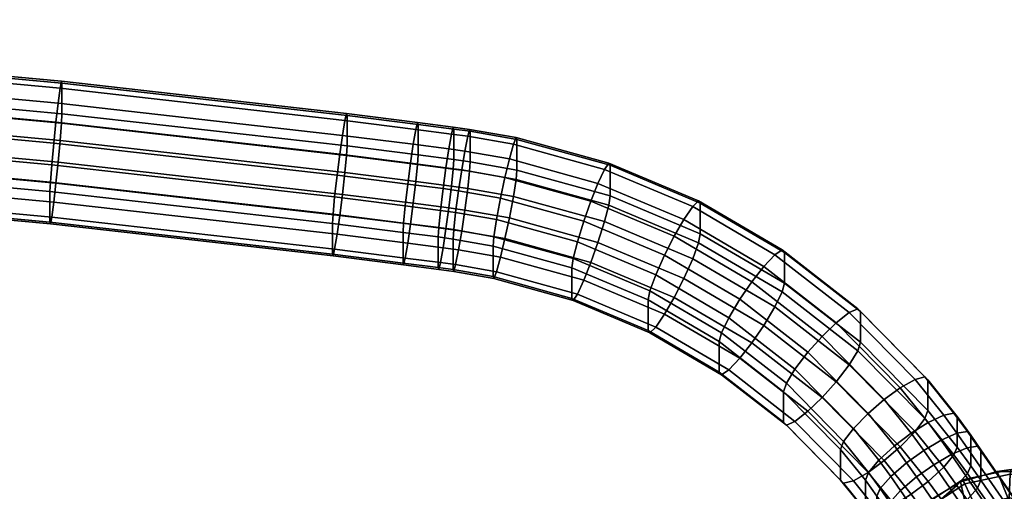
# Model space of a CAD drawing. Header units: millimetres. Extents: x -265 to 265, y -265 to 327.
# Tile 277 of 281: x 123 to 210, y 284 to 326. Entities that reach past the tile are written whole.
import ezdxf

# ---------------------------------------------------------------- set-up
doc = ezdxf.new("R2010")
doc.units = ezdxf.units.MM
doc.header["$MEASUREMENT"] = 0
doc.layers.add('ram', color=7, linetype='Continuous')

msp = doc.modelspace()

# ---------------------------------------------------------------- meshes
at = {"layer": 'ram'}
mesh = msp.add_polyface(dxfattribs=at)
corners = [(75.876, 323.906, 796.483), (50.604, 325.202, 796.119), (50.531, 323.872, 797.649), (75.768, 322.578, 798.012), (75.947, 324.518, 794.551), (50.65, 325.815, 794.187), (75.969, 324.358, 792.684), (50.665, 325.656, 792.32), (75.969, 321.656, 783.056), (50.665, 322.954, 782.692), (75.947, 320.822, 781.379), (50.65, 322.119, 781.015), (75.876, 319.294, 780.047), (50.604, 320.59, 779.683), (75.768, 317.365, 779.432), (50.531, 318.659, 779.069), (100.389, 312.949, 795.885), (75.331, 314.75, 795.38), (75.331, 312.048, 785.752), (100.389, 310.248, 786.257), (100.418, 313.783, 797.563), (75.354, 315.584, 797.058), (100.513, 315.31, 798.895), (75.424, 317.112, 798.389), (100.656, 317.236, 799.511), (75.532, 319.041, 799.004), (100.812, 319.097, 799.354), (75.65, 320.905, 798.846), (100.97, 320.768, 798.52), (101.113, 322.093, 796.992), (101.208, 322.703, 795.06), (101.238, 322.543, 793.194), (101.238, 319.841, 783.565), (101.208, 319.007, 781.888), (101.113, 317.481, 780.556), (100.97, 315.554, 779.94), (100.812, 313.693, 780.097), (75.65, 315.501, 779.59), (100.656, 312.023, 780.931), (75.532, 313.828, 780.424), (100.513, 310.698, 782.459), (75.424, 312.5, 781.953), (100.418, 310.087, 784.391), (75.354, 311.888, 783.885), (125.398, 310.636, 796.534), (125.398, 307.935, 786.906), (125.436, 311.469, 798.212), (125.554, 312.993, 799.545), (125.733, 314.917, 800.162), (125.928, 316.774, 800.005), (126.123, 318.441, 799.173), (126.303, 319.763, 797.646), (126.421, 320.371, 795.714), (126.458, 320.21, 793.848), (126.458, 317.508, 784.22), (126.421, 316.675, 782.542), (126.303, 315.151, 781.209), (126.123, 313.228, 780.593), (125.928, 311.371, 780.749), (125.733, 309.703, 781.581), (125.554, 308.381, 783.109), (125.436, 307.773, 785.04), (150.346, 307.812, 797.327), (150.346, 305.11, 787.699), (150.391, 308.644, 799.005), (150.533, 310.165, 800.339), (150.391, 304.948, 785.833)]
mesh.append_faces([[corners[k] for k in face] for face in [(0, 1, 2, 3), (4, 5, 1, 0), (6, 7, 5, 4), (8, 9, 7, 6), (10, 11, 9, 8), (12, 13, 11, 10), (14, 15, 13, 12), (16, 17, 18, 19), (20, 21, 17, 16), (22, 23, 21, 20), (24, 25, 23, 22), (26, 27, 25, 24), (28, 3, 27, 26), (29, 0, 3, 28), (30, 4, 0, 29), (31, 6, 4, 30), (32, 8, 6, 31), (33, 10, 8, 32), (34, 12, 10, 33), (35, 14, 12, 34), (36, 37, 14, 35), (38, 39, 37, 36), (40, 41, 39, 38), (42, 43, 41, 40), (19, 18, 43, 42), (44, 16, 19, 45), (46, 20, 16, 44), (47, 22, 20, 46), (48, 24, 22, 47), (49, 26, 24, 48), (50, 28, 26, 49), (51, 29, 28, 50), (52, 30, 29, 51), (53, 31, 30, 52), (54, 32, 31, 53), (55, 33, 32, 54), (56, 34, 33, 55), (57, 35, 34, 56), (58, 36, 35, 57), (59, 38, 36, 58), (60, 40, 38, 59), (61, 42, 40, 60), (45, 19, 42, 61), (62, 44, 45, 63), (64, 46, 44, 62), (65, 47, 46, 64), (63, 45, 61, 66)]])
mesh = msp.add_polyface(dxfattribs=at)
corners = [(150.751, 312.084, 800.956), (125.733, 314.917, 800.162), (125.554, 312.993, 799.545), (150.533, 310.165, 800.339), (150.986, 313.937, 800.801), (125.928, 316.774, 800.005), (151.223, 315.599, 799.97), (126.123, 318.441, 799.173), (151.439, 316.917, 798.444), (126.303, 319.763, 797.646), (151.582, 317.522, 796.514), (126.421, 320.371, 795.714), (151.627, 317.36, 794.648), (126.458, 320.21, 793.848), (151.627, 314.659, 785.019), (126.458, 317.508, 784.22), (151.582, 313.826, 783.342), (126.421, 316.675, 782.542), (151.439, 312.305, 782.008), (126.303, 315.151, 781.209), (151.223, 310.386, 781.39), (126.123, 313.228, 780.593), (150.986, 308.533, 781.545), (125.928, 311.371, 780.749), (150.751, 306.871, 782.376), (125.733, 309.703, 781.581), (150.533, 305.553, 783.902), (125.554, 308.381, 783.109), (150.391, 304.948, 785.833), (125.436, 307.773, 785.04), (156.578, 307.025, 797.548), (150.346, 307.812, 797.327), (150.346, 305.11, 787.699), (156.578, 304.323, 787.92), (156.625, 307.857, 799.226), (150.391, 308.644, 799.005), (156.771, 309.378, 800.56), (156.995, 311.296, 801.178), (157.237, 313.148, 801.023), (157.479, 314.81, 800.192), (157.703, 316.127, 798.666), (157.85, 316.731, 796.736), (157.896, 316.569, 794.87), (157.896, 313.867, 785.241), (157.85, 313.035, 783.563), (157.703, 311.515, 782.23), (157.479, 309.596, 781.612), (157.237, 307.744, 781.766), (156.995, 306.083, 782.597), (156.771, 304.766, 784.123), (156.625, 304.161, 786.054), (159.671, 306.623, 797.661), (159.671, 303.921, 788.032), (159.72, 307.455, 799.339), (159.873, 308.974, 800.673), (160.106, 310.891, 801.291), (160.36, 312.741, 801.137), (160.614, 314.402, 800.306), (160.848, 315.718, 798.781), (161.002, 316.321, 796.851), (160.848, 311.105, 782.344), (161.002, 312.625, 783.679), (160.614, 309.188, 781.726), (160.36, 307.338, 781.881), (160.106, 305.678, 782.711), (159.873, 304.362, 784.237), (159.72, 303.759, 786.166)]
mesh.append_faces([[corners[k] for k in face] for face in [(0, 1, 2, 3), (4, 5, 1, 0), (6, 7, 5, 4), (8, 9, 7, 6), (10, 11, 9, 8), (12, 13, 11, 10), (14, 15, 13, 12), (16, 17, 15, 14), (18, 19, 17, 16), (20, 21, 19, 18), (22, 23, 21, 20), (24, 25, 23, 22), (26, 27, 25, 24), (28, 29, 27, 26), (30, 31, 32, 33), (34, 35, 31, 30), (36, 3, 35, 34), (37, 0, 3, 36), (38, 4, 0, 37), (39, 6, 4, 38), (40, 8, 6, 39), (41, 10, 8, 40), (42, 12, 10, 41), (43, 14, 12, 42), (44, 16, 14, 43), (45, 18, 16, 44), (46, 20, 18, 45), (47, 22, 20, 46), (48, 24, 22, 47), (49, 26, 24, 48), (50, 28, 26, 49), (33, 32, 28, 50), (51, 30, 33, 52), (53, 34, 30, 51), (54, 36, 34, 53), (55, 37, 36, 54), (56, 38, 37, 55), (57, 39, 38, 56), (58, 40, 39, 57), (59, 41, 40, 58), (60, 45, 44, 61), (62, 46, 45, 60), (63, 47, 46, 62), (64, 48, 47, 63), (65, 49, 48, 64), (66, 50, 49, 65), (52, 33, 50, 66)]])
mesh = msp.add_polyface(dxfattribs=at)
corners = [(161.051, 316.159, 794.985), (157.896, 316.569, 794.87), (157.85, 316.731, 796.736), (161.002, 316.321, 796.851), (161.051, 313.457, 785.357), (157.896, 313.867, 785.241), (161.002, 312.625, 783.679), (157.85, 313.035, 783.563), (160.992, 306.443, 797.711), (159.671, 306.623, 797.661), (159.671, 303.921, 788.032), (160.992, 303.742, 788.083), (161.045, 307.275, 799.389), (159.72, 307.455, 799.339), (161.214, 308.792, 800.724), (159.873, 308.974, 800.673), (161.471, 310.707, 801.343), (160.106, 310.891, 801.291), (161.748, 312.553, 801.19), (160.36, 312.741, 801.137), (162.027, 314.21, 800.36), (160.614, 314.402, 800.306), (162.283, 315.522, 798.835), (160.848, 315.718, 798.781), (162.452, 316.124, 796.906), (162.506, 315.961, 795.04), (162.506, 313.26, 785.412), (162.452, 312.428, 783.734), (162.283, 310.911, 782.399), (160.848, 311.105, 782.344), (162.027, 308.997, 781.78), (160.614, 309.188, 781.726), (161.748, 307.15, 781.933), (160.36, 307.338, 781.881), (161.471, 305.493, 782.763), (160.106, 305.678, 782.711), (161.214, 304.181, 784.287), (159.873, 304.362, 784.237), (161.045, 303.579, 786.217), (159.72, 303.759, 786.166), (164.514, 305.823, 797.885), (164.514, 303.121, 788.257), (164.588, 306.65, 799.564), (164.823, 308.156, 800.902), (165.182, 310.052, 801.527), (165.57, 311.879, 801.379), (165.96, 313.515, 800.555), (166.318, 314.81, 799.035), (166.554, 315.4, 797.109), (166.628, 315.233, 795.245), (166.628, 312.531, 785.616), (166.554, 311.704, 783.937), (166.318, 310.198, 782.599), (165.96, 308.302, 781.975), (165.57, 306.475, 782.123), (165.182, 304.838, 782.947), (164.823, 303.544, 784.466), (164.588, 302.954, 786.392), (171.463, 303.901, 798.424), (171.463, 301.199, 788.796), (171.582, 304.717, 800.107), (171.959, 306.183, 801.456), (172.533, 308.019, 802.097), (173.157, 309.781, 801.967), (171.959, 301.571, 785.02), (172.533, 302.806, 783.517), (171.582, 301.02, 786.935)]
mesh.append_faces([[corners[k] for k in face] for face in [(0, 1, 2, 3), (4, 5, 1, 0), (6, 7, 5, 4), (8, 9, 10, 11), (12, 13, 9, 8), (14, 15, 13, 12), (16, 17, 15, 14), (18, 19, 17, 16), (20, 21, 19, 18), (22, 23, 21, 20), (24, 3, 23, 22), (25, 0, 3, 24), (26, 4, 0, 25), (27, 6, 4, 26), (28, 29, 6, 27), (30, 31, 29, 28), (32, 33, 31, 30), (34, 35, 33, 32), (36, 37, 35, 34), (38, 39, 37, 36), (11, 10, 39, 38), (40, 8, 11, 41), (42, 12, 8, 40), (43, 14, 12, 42), (44, 16, 14, 43), (45, 18, 16, 44), (46, 20, 18, 45), (47, 22, 20, 46), (48, 24, 22, 47), (49, 25, 24, 48), (50, 26, 25, 49), (51, 27, 26, 50), (52, 28, 27, 51), (53, 30, 28, 52), (54, 32, 30, 53), (55, 34, 32, 54), (56, 36, 34, 55), (57, 38, 36, 56), (41, 11, 38, 57), (58, 40, 41, 59), (60, 42, 40, 58), (61, 43, 42, 60), (62, 44, 43, 61), (63, 45, 44, 62), (64, 56, 55, 65), (66, 57, 56, 64), (59, 41, 57, 66)]])
mesh = msp.add_polyface(dxfattribs=at)
corners = [(173.78, 311.354, 801.161), (165.96, 313.515, 800.555), (165.57, 311.879, 801.379), (173.157, 309.781, 801.967), (174.355, 312.589, 799.659), (166.318, 314.81, 799.035), (174.732, 313.139, 797.744), (166.554, 315.4, 797.109), (174.852, 312.96, 795.882), (166.628, 315.233, 795.245), (174.852, 310.258, 786.254), (166.628, 312.531, 785.616), (174.732, 309.443, 784.571), (166.554, 311.704, 783.937), (174.355, 307.977, 783.222), (166.318, 310.198, 782.599), (173.78, 306.14, 782.581), (165.96, 308.302, 781.975), (173.157, 304.378, 782.711), (165.57, 306.475, 782.123), (172.533, 302.806, 783.517), (165.182, 304.838, 782.947), (178.205, 301.06, 799.221), (171.463, 303.901, 798.424), (171.463, 301.199, 788.796), (178.205, 298.358, 789.593), (178.367, 301.857, 800.909), (171.582, 304.717, 800.107), (178.881, 303.266, 802.274), (171.959, 306.183, 801.456), (179.662, 305.015, 802.94), (172.533, 308.019, 802.097), (180.511, 306.683, 802.837), (181.359, 308.16, 802.058), (182.141, 309.307, 800.579), (182.654, 309.801, 798.68), (182.816, 309.604, 796.824), (182.816, 306.902, 787.196), (182.654, 306.105, 785.508), (182.141, 304.696, 784.143), (181.359, 302.947, 783.477), (180.511, 301.28, 783.581), (179.662, 299.802, 784.36), (178.881, 298.654, 785.838), (171.959, 301.571, 785.02), (178.367, 298.161, 787.737), (171.582, 301.02, 786.935), (184.492, 297.38, 800.254), (184.492, 294.679, 790.626), (184.694, 298.154, 801.948), (185.335, 299.488, 803.334), (186.311, 301.124, 804.032), (187.37, 302.668, 803.963), (188.43, 304.022, 803.219), (189.404, 305.056, 801.772), (190.045, 305.475, 799.894), (190.248, 305.254, 798.045), (190.248, 302.552, 788.416), (190.045, 301.779, 786.722), (189.404, 300.444, 785.336), (188.43, 298.809, 784.638), (187.37, 297.265, 784.707), (186.311, 295.91, 785.452), (185.335, 294.876, 786.898), (184.694, 294.458, 788.776), (190.174, 292.959, 801.494), (190.174, 290.257, 791.866)]
mesh.append_faces([[corners[k] for k in face] for face in [(0, 1, 2, 3), (4, 5, 1, 0), (6, 7, 5, 4), (8, 9, 7, 6), (10, 11, 9, 8), (12, 13, 11, 10), (14, 15, 13, 12), (16, 17, 15, 14), (18, 19, 17, 16), (20, 21, 19, 18), (22, 23, 24, 25), (26, 27, 23, 22), (28, 29, 27, 26), (30, 31, 29, 28), (32, 3, 31, 30), (33, 0, 3, 32), (34, 4, 0, 33), (35, 6, 4, 34), (36, 8, 6, 35), (37, 10, 8, 36), (38, 12, 10, 37), (39, 14, 12, 38), (40, 16, 14, 39), (41, 18, 16, 40), (42, 20, 18, 41), (43, 44, 20, 42), (45, 46, 44, 43), (25, 24, 46, 45), (47, 22, 25, 48), (49, 26, 22, 47), (50, 28, 26, 49), (51, 30, 28, 50), (52, 32, 30, 51), (53, 33, 32, 52), (54, 34, 33, 53), (55, 35, 34, 54), (56, 36, 35, 55), (57, 37, 36, 56), (58, 38, 37, 57), (59, 39, 38, 58), (60, 40, 39, 59), (61, 41, 40, 60), (62, 42, 41, 61), (63, 43, 42, 62), (64, 45, 43, 63), (48, 25, 45, 64), (65, 47, 48, 66)]])
mesh = msp.add_polyface(dxfattribs=at)
corners = [(190.412, 293.705, 803.197), (184.694, 298.154, 801.948), (184.492, 297.38, 800.254), (190.174, 292.959, 801.494), (191.168, 294.949, 804.608), (185.335, 299.488, 803.334), (192.318, 296.448, 805.344), (186.311, 301.124, 804.032), (193.568, 297.844, 805.317), (187.37, 302.668, 803.963), (194.818, 299.05, 804.614), (188.43, 304.022, 803.219), (195.969, 299.947, 803.206), (189.404, 305.056, 801.772), (196.725, 300.277, 801.353), (190.045, 305.475, 799.894), (196.963, 300.027, 799.511), (190.248, 305.254, 798.045), (196.963, 297.326, 789.883), (190.248, 302.552, 788.416), (196.725, 296.581, 788.181), (190.045, 301.779, 786.722), (195.969, 295.336, 786.769), (189.404, 300.444, 785.336), (194.818, 293.837, 786.034), (188.43, 298.809, 784.638), (193.568, 292.441, 786.061), (187.37, 297.265, 784.707), (192.318, 291.235, 786.764), (186.311, 295.91, 785.452), (191.168, 290.338, 788.172), (185.335, 294.876, 786.898), (190.412, 290.009, 790.025), (184.694, 294.458, 788.776), (190.174, 290.257, 791.866), (184.492, 294.679, 790.626), (195.2, 287.849, 802.928), (195.2, 285.147, 793.3), (195.471, 288.562, 804.64), (196.328, 289.704, 806.08), (197.633, 291.047, 806.86), (199.05, 292.272, 806.88), (200.467, 293.309, 806.225), (201.771, 294.05, 804.86), (202.629, 294.276, 803.036), (202.898, 293.995, 801.204), (202.898, 291.293, 791.576), (202.629, 290.581, 789.864), (201.771, 289.438, 788.424), (200.467, 288.095, 787.644), (199.05, 286.869, 787.624), (197.633, 285.833, 788.279), (199.948, 288.168, 807.667), (198.574, 286.911, 806.864), (201.44, 289.3, 807.714), (202.932, 290.243, 807.085), (204.306, 290.898, 805.745), (205.208, 291.068, 803.937), (205.492, 290.769, 802.109), (205.492, 288.067, 792.481), (205.208, 287.372, 790.764), (204.306, 286.286, 789.309), (204.073, 288.673, 807.526), (202.549, 287.774, 808.142), (205.477, 289.287, 806.197), (206.399, 289.43, 804.396), (206.689, 289.123, 802.571), (206.689, 286.421, 792.943), (206.366, 288.008, 806.556), (204.957, 287.402, 807.882)]
mesh.append_faces([[corners[k] for k in face] for face in [(0, 1, 2, 3), (4, 5, 1, 0), (6, 7, 5, 4), (8, 9, 7, 6), (10, 11, 9, 8), (12, 13, 11, 10), (14, 15, 13, 12), (16, 17, 15, 14), (18, 19, 17, 16), (20, 21, 19, 18), (22, 23, 21, 20), (24, 25, 23, 22), (26, 27, 25, 24), (28, 29, 27, 26), (30, 31, 29, 28), (32, 33, 31, 30), (34, 35, 33, 32), (36, 3, 34, 37), (38, 0, 3, 36), (39, 4, 0, 38), (40, 6, 4, 39), (41, 8, 6, 40), (42, 10, 8, 41), (43, 12, 10, 42), (44, 14, 12, 43), (45, 16, 14, 44), (46, 18, 16, 45), (47, 20, 18, 46), (48, 22, 20, 47), (49, 24, 22, 48), (50, 26, 24, 49), (51, 28, 26, 50), (52, 40, 39, 53), (54, 41, 40, 52), (55, 42, 41, 54), (56, 43, 42, 55), (57, 44, 43, 56), (58, 45, 44, 57), (59, 46, 45, 58), (60, 47, 46, 59), (61, 48, 47, 60), (62, 55, 54, 63), (64, 56, 55, 62), (65, 57, 56, 64), (66, 58, 57, 65), (67, 59, 58, 66), (68, 64, 62, 69)]])
mesh = msp.add_polyface(dxfattribs=at)
corners = [(202.76, 282.576, 847.883), (202.316, 282.776, 846.685), (199.885, 279.221, 847.514), (200.486, 279.251, 848.658), (206.163, 284.831, 847.486), (205.955, 285.188, 846.261), (207.055, 282.948, 849.684), (204.496, 281.251, 849.982), (202.965, 283.276, 845.257), (200.75, 280.837, 845.787), (205.801, 285.011, 844.967), (203.165, 277.867, 829.204), (206.827, 280.412, 828.744), (196.328, 285.092, 789.644), (191.168, 290.338, 788.172), (192.318, 291.235, 786.764), (197.633, 285.833, 788.279), (195.471, 284.866, 791.468), (190.412, 290.009, 790.025), (195.2, 285.147, 793.3), (190.174, 290.257, 791.866), (197.388, 285.13, 803.691), (195.2, 287.849, 802.928), (197.388, 282.429, 794.063), (197.672, 285.825, 805.408), (195.471, 288.562, 804.64), (198.574, 286.911, 806.864), (196.328, 289.704, 806.08), (202.932, 285.03, 788.505), (200.467, 288.095, 787.644), (201.771, 289.438, 788.424), (204.306, 286.286, 789.309), (201.44, 283.897, 788.458), (199.05, 286.869, 787.624), (199.948, 282.954, 789.087), (198.574, 282.299, 790.427), (197.672, 282.129, 792.235), (198.409, 283.725, 804.086), (198.409, 281.023, 794.457), (198.699, 284.411, 805.804), (199.622, 285.47, 807.268), (201.025, 286.686, 808.083), (199.948, 288.168, 807.667), (202.549, 287.774, 808.142), (201.44, 289.3, 807.714), (206.399, 285.734, 791.224), (205.208, 287.372, 790.764), (205.492, 288.067, 792.481), (206.689, 286.421, 792.943), (205.477, 284.676, 789.761), (204.073, 283.46, 788.945), (202.549, 282.371, 788.886), (201.025, 281.473, 789.503), (199.622, 280.858, 790.832), (198.699, 280.715, 792.632), (199.269, 282.488, 804.433), (199.269, 279.786, 794.805), (199.561, 283.172, 806.152), (200.486, 284.226, 807.617), (201.896, 285.434, 808.435), (203.426, 286.512, 808.496), (204.957, 287.402, 807.882), (204.073, 288.673, 807.526), (204.957, 282.188, 789.302), (206.366, 283.396, 790.12), (203.426, 281.109, 789.24), (201.896, 280.22, 789.854), (200.486, 279.614, 791.181), (203.787, 279.456, 808.956), (202.86, 278.403, 807.49), (205.197, 280.661, 809.774), (206.729, 281.739, 809.836), (208.261, 282.626, 809.222)]
mesh.append_faces([[corners[k] for k in face] for face in [(0, 1, 2, 3), (4, 5, 1, 0), (6, 4, 0, 7), (1, 8, 9, 9), (8, 1, 5, 10), (2, 1, 9, 9), (11, 8, 10, 12), (11, 9, 8, 8), (13, 14, 15, 16), (17, 18, 14, 13), (19, 20, 18, 17), (21, 22, 19, 23), (24, 25, 22, 21), (26, 27, 25, 24), (28, 29, 30, 31), (32, 33, 29, 28), (34, 16, 33, 32), (35, 13, 16, 34), (36, 17, 13, 35), (23, 19, 17, 36), (37, 21, 23, 38), (39, 24, 21, 37), (40, 26, 24, 39), (41, 42, 26, 40), (43, 44, 42, 41), (45, 46, 47, 48), (49, 31, 46, 45), (50, 28, 31, 49), (51, 32, 28, 50), (52, 34, 32, 51), (53, 35, 34, 52), (54, 36, 35, 53), (38, 23, 36, 54), (55, 37, 38, 56), (57, 39, 37, 55), (58, 40, 39, 57), (59, 41, 40, 58), (60, 43, 41, 59), (61, 62, 43, 60), (63, 50, 49, 64), (65, 51, 50, 63), (66, 52, 51, 65), (67, 53, 52, 66), (68, 58, 57, 69), (70, 59, 58, 68), (71, 60, 59, 70), (72, 61, 60, 71)]])
mesh = msp.add_polyface(dxfattribs=at)
corners = [(210, 276.268, 852.916), (207.038, 279.019, 851.669), (206.125, 277.684, 851.98), (208.404, 279.926, 851.509), (207.055, 282.948, 849.684), (204.496, 281.251, 849.982), (210.177, 285.674, 847.528), (210.248, 286.089, 846.305), (205.955, 285.188, 846.261), (206.163, 284.831, 847.486), (210.074, 283.582, 849.715), (210.018, 280.264, 851.526), (214.19, 284.976, 848.002), (214.54, 285.343, 846.813), (213.093, 283.057, 850.072), (211.63, 279.984, 851.716), (217.593, 282.844, 848.836), (218.18, 283.062, 847.705), (215.652, 281.453, 850.7), (212.996, 279.127, 852.052), (219.867, 279.601, 849.903), (220.61, 279.595, 848.846), (217.362, 279.014, 851.502), (213.91, 277.824, 852.48), (217.963, 276.112, 852.358), (220.665, 275.742, 851.042), (212.346, 285.857, 845.183), (209.019, 285.896, 844.941), (215.504, 284.898, 845.672), (218.228, 283.098, 846.365), (220.286, 280.61, 847.206), (205.801, 285.011, 844.967), (221.506, 277.643, 848.124), (215.151, 280.752, 828.544), (219.172, 278.562, 829.438), (210.847, 281.411, 828.742), (221.931, 274.996, 830.631), (206.827, 280.412, 828.744), (207.292, 288.146, 804.757), (206.399, 289.43, 804.396), (205.477, 289.287, 806.197), (206.366, 288.008, 806.556), (207.584, 287.836, 802.932), (206.689, 289.123, 802.571), (207.584, 285.135, 793.304), (206.689, 286.421, 792.943), (207.292, 284.449, 791.584), (206.399, 285.734, 791.224), (206.366, 283.396, 790.12), (205.477, 284.676, 789.761), (209.671, 283.23, 807.896), (204.957, 287.402, 807.882), (208.261, 282.626, 809.222), (210.598, 283.367, 806.098), (210.89, 283.057, 804.273), (210.89, 280.355, 794.645), (210.598, 279.671, 792.925), (209.671, 278.619, 791.46), (208.261, 277.413, 790.642), (204.957, 282.188, 789.302), (216.28, 273.685, 810.575), (214.869, 273.081, 811.901), (217.206, 273.822, 808.776), (217.498, 273.512, 806.951)]
mesh.append_faces([[corners[k] for k in face] for face in [(0, 1, 2, 2), (3, 4, 5, 1), (0, 3, 1, 1), (6, 7, 8, 9), (10, 6, 9, 4), (11, 10, 4, 3), (0, 11, 3, 3), (12, 13, 7, 6), (14, 12, 6, 10), (15, 14, 10, 11), (0, 15, 11, 11), (16, 17, 13, 12), (18, 16, 12, 14), (19, 18, 14, 15), (0, 19, 15, 15), (20, 21, 17, 16), (22, 20, 16, 18), (23, 22, 18, 19), (0, 23, 19, 19), (24, 25, 20, 22), (7, 26, 27, 27), (28, 13, 17, 29), (29, 17, 21, 30), (13, 28, 26, 26), (31, 8, 7, 27), (26, 7, 13, 13), (21, 32, 30, 30), (33, 28, 29, 34), (26, 33, 35, 35), (34, 29, 30, 36), (28, 33, 26, 26), (37, 31, 27, 35), (26, 35, 27, 27), (38, 39, 40, 41), (42, 43, 39, 38), (44, 45, 43, 42), (46, 47, 45, 44), (48, 49, 47, 46), (50, 41, 51, 52), (53, 38, 41, 50), (54, 42, 38, 53), (55, 44, 42, 54), (56, 46, 44, 55), (57, 48, 46, 56), (58, 59, 48, 57), (60, 50, 52, 61), (62, 53, 50, 60), (63, 54, 53, 62)]])

doc.saveas('drawing.dxf')
